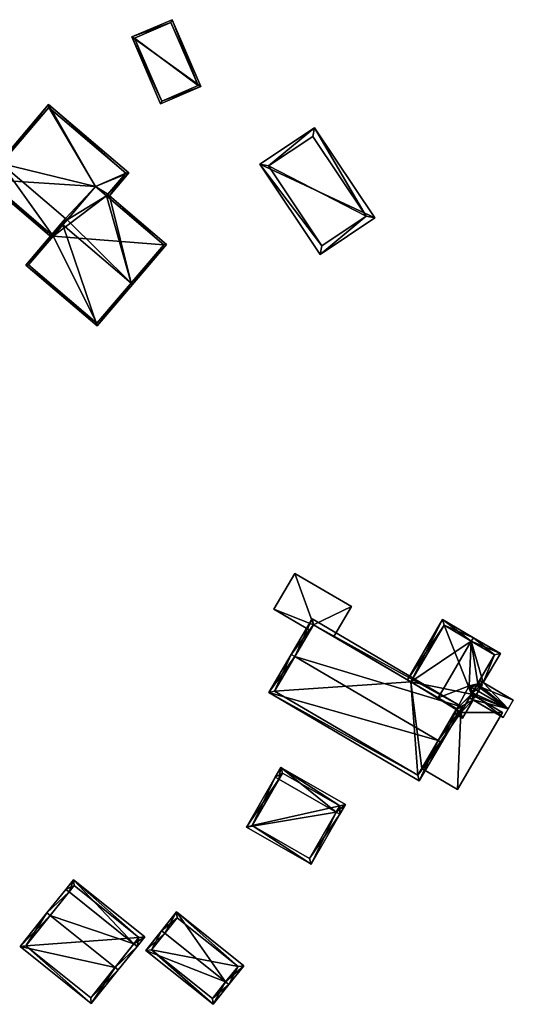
# Model space of a CAD drawing. Header units: inches. Extents: x 2685601 to 2690022, y 1235992 to 1239010.
# Tile 330 of 390: x 2689387 to 2689447, y 1238155 to 1238274. Entities that reach past the tile are written whole.
import ezdxf

# ---------------------------------------------------------------- set-up
doc = ezdxf.new("R2010")
doc.units = ezdxf.units.IN
doc.header["$MEASUREMENT"] = 0
doc.layers.add('Gebaeude Einzelhaus', color=10, linetype='Continuous')
doc.layers.add('Offenes Gebaeude', color=10, linetype='Continuous')

msp = doc.modelspace()

# ---------------------------------------------------------------- meshes
at = {"layer": 'Gebaeude Einzelhaus'}
mesh = msp.add_polyface(dxfattribs=at)
corners = [(2689400.568, 1238272.029, 534.176), (2689408.871, 1238266.066, 534.176), (2689405.411, 1238274.112, 534.176), (2689404.028, 1238263.983, 534.176), (2689405.28, 1238273.784, 534.176), (2689408.543, 1238266.197, 534.176), (2689404.159, 1238264.312, 534.176), (2689400.897, 1238271.898, 534.176), (2689405.28, 1238273.784, 527.762), (2689408.543, 1238266.197, 527.762), (2689400.897, 1238271.898, 527.762), (2689404.159, 1238264.312, 527.762)]
mesh.append_faces([[corners[k] for k in face] for face in [(1, 6, 5), (3, 6, 1), (7, 6, 0), (4, 7, 0), (0, 6, 3), (5, 4, 2), (1, 5, 2), (2, 4, 0), (3, 1, 0), (0, 1, 2)]], dxfattribs={"color": 13})
mesh.append_faces([[corners[k] for k in face] for face in [(9, 11, 10), (9, 10, 8), (5, 11, 9), (6, 11, 5), (10, 11, 7), (7, 11, 6), (8, 10, 4), (4, 10, 7), (9, 8, 5), (5, 8, 4)]], dxfattribs={"color": 41})
mesh = msp.add_polyface(dxfattribs=at)
corners = [(2689382.768, 1238254.809, 536.336), (2689390.914, 1238247.852, 536.336), (2689391.076, 1238248.042, 536.484), (2689392.562, 1238250.166, 538.015), (2689392.752, 1238250.004, 538.015), (2689384.796, 1238256.798, 538.015), (2689384.606, 1238256.96, 538.015), (2689390.535, 1238263.903, 533.678), (2689396.181, 1238254.019, 535.507), (2689400.208, 1238255.641, 533.678), (2689397.68, 1238253.068, 535.388), (2689397.518, 1238252.877, 535.507), (2689397.871, 1238252.905, 535.388), (2689383.12, 1238254.836, 536.484), (2689399.855, 1238255.614, 533.797), (2689390.563, 1238263.55, 533.797), (2689397.518, 1238252.877, 525.268), (2689399.855, 1238255.614, 525.268), (2689390.563, 1238263.55, 525.268), (2689383.12, 1238254.836, 525.268), (2689391.076, 1238248.042, 525.268), (2689396.181, 1238254.019, 525.268)]
mesh.append_faces([[corners[k] for k in face] for face in [(7, 15, 6), (6, 15, 5), (7, 14, 15), (14, 12, 10), (7, 9, 14), (14, 9, 12), (0, 13, 1), (1, 13, 2), (0, 6, 13), (13, 6, 5), (9, 10, 12), (9, 8, 10), (10, 8, 11), (8, 3, 4), (8, 5, 3), (9, 7, 8), (8, 7, 5), (5, 7, 6), (0, 5, 6), (0, 2, 5), (5, 2, 3), (3, 2, 4), (0, 1, 2)]], dxfattribs={"color": 13})
mesh.append_faces([[corners[k] for k in face] for face in [(16, 21, 17), (17, 21, 18), (18, 21, 19), (19, 21, 20), (19, 20, 13), (13, 20, 2), (5, 15, 13), (13, 15, 19), (19, 15, 18), (15, 14, 18), (18, 14, 17), (16, 10, 11), (17, 14, 16), (16, 14, 10)]], dxfattribs={"color": 41})
mesh = msp.add_polyface(dxfattribs=at)
corners = [(2689416.007, 1238256.689, 536.437), (2689429.853, 1238250.225, 536.437), (2689422.595, 1238261.09, 536.437), (2689423.265, 1238245.824, 536.437), (2689417.048, 1238256.482, 536.437), (2689428.813, 1238250.432, 536.437), (2689422.388, 1238260.05, 536.437), (2689423.472, 1238246.865, 536.437), (2689422.388, 1238260.05, 529.841), (2689428.813, 1238250.432, 529.841), (2689417.048, 1238256.482, 529.841), (2689423.472, 1238246.865, 529.841)]
mesh.append_faces([[corners[k] for k in face] for face in [(3, 7, 5), (3, 5, 1), (4, 7, 0), (0, 7, 3), (6, 4, 2), (5, 6, 2), (1, 5, 2), (2, 4, 0), (3, 1, 0), (0, 1, 2)]], dxfattribs={"color": 13})
mesh.append_faces([[corners[k] for k in face] for face in [(9, 11, 10), (9, 10, 8), (5, 11, 9), (7, 11, 5), (10, 11, 4), (4, 11, 7), (8, 10, 6), (6, 10, 4), (9, 8, 5), (5, 8, 6)]], dxfattribs={"color": 41})
mesh = msp.add_polyface(dxfattribs=at)
corners = [(2689392.562, 1238250.166, 538.015), (2689392.049, 1238249.566, 538.39), (2689392.239, 1238249.404, 538.39), (2689392.752, 1238250.004, 538.015), (2689400.464, 1238242.379, 538.39), (2689404.758, 1238247.023, 535.388), (2689400.654, 1238242.216, 538.39), (2689397.871, 1238252.905, 535.388), (2689397.518, 1238252.877, 535.507), (2689397.68, 1238253.068, 535.388), (2689396.181, 1238254.019, 535.507), (2689387.765, 1238244.55, 535.388), (2689396.369, 1238237.201, 535.388), (2689404.405, 1238246.995, 535.507), (2689396.341, 1238237.554, 535.502), (2689388.118, 1238244.578, 535.502), (2689396.341, 1238237.554, 525.268), (2689404.405, 1238246.995, 525.268), (2689397.518, 1238252.877, 525.268), (2689391.076, 1238248.042, 536.484), (2689391.076, 1238248.042, 525.268), (2689388.118, 1238244.578, 525.268), (2689396.181, 1238254.019, 525.268)]
mesh.append_faces([[corners[k] for k in face] for face in [(11, 14, 12), (12, 14, 6), (1, 15, 11), (11, 15, 14), (1, 2, 15), (4, 6, 14), (0, 2, 1), (0, 3, 2), (7, 8, 9), (5, 13, 7), (7, 13, 8), (5, 6, 13), (13, 6, 4), (2, 12, 4), (4, 12, 6), (1, 11, 2), (2, 11, 12), (3, 8, 10), (8, 7, 9), (3, 4, 8), (8, 4, 7), (7, 4, 5), (5, 4, 6), (0, 2, 3), (3, 2, 4), (0, 1, 2)]], dxfattribs={"color": 13})
mesh.append_faces([[corners[k] for k in face] for face in [(17, 20, 18), (18, 20, 22), (17, 16, 20), (20, 16, 21), (14, 15, 16), (16, 15, 21), (19, 2, 3), (21, 15, 20), (20, 15, 19), (19, 15, 2), (8, 13, 18), (18, 13, 17), (13, 4, 17), (17, 4, 16), (16, 4, 14)]], dxfattribs={"color": 41})
mesh = msp.add_polyface(dxfattribs=at)
corners = [(2689437.47, 1238187.235, 538.446), (2689437.901, 1238186.983, 538.447), (2689440.411, 1238191.263, 534.339), (2689420.21, 1238197.358, 538.447), (2689422.29, 1238201.893, 534.339), (2689419.779, 1238197.611, 538.447), (2689417.086, 1238193.02, 534.339), (2689435.208, 1238182.39, 534.339), (2689422.469, 1238201.209, 534.752), (2689417.77, 1238193.199, 534.725), (2689435.029, 1238183.074, 534.724), (2689439.728, 1238191.084, 534.753), (2689435.501, 1238183.878, 531.706), (2689439.663, 1238190.974, 532.827), (2689435.029, 1238183.074, 525.919), (2689435.501, 1238183.878, 525.919), (2689439.663, 1238190.974, 531.706), (2689439.728, 1238191.084, 532.827), (2689422.469, 1238201.209, 525.919), (2689422.469, 1238201.209, 531.873), (2689424.917, 1238199.773, 531.873), (2689434.205, 1238194.324, 532.8), (2689424.917, 1238199.773, 531.973), (2689434.205, 1238194.324, 525.919), (2689422.469, 1238201.209, 531.973), (2689437.489, 1238192.398, 533.918), (2689422.06, 1238200.511, 532.027), (2689417.77, 1238193.199, 525.919), (2689422.06, 1238200.511, 532.127), (2689439.663, 1238190.974, 525.919), (2689439.728, 1238191.084, 525.919)]
mesh.append_faces([[corners[k] for k in face] for face in [(11, 8, 2), (1, 10, 0), (0, 11, 1), (1, 11, 2), (7, 10, 1), (9, 10, 6), (6, 10, 7), (3, 9, 5), (8, 3, 5), (5, 9, 6), (2, 8, 4), (4, 8, 5), (0, 7, 1), (5, 6, 3), (3, 6, 0), (0, 6, 7), (3, 4, 5), (0, 2, 3), (3, 2, 4), (0, 1, 2)]], dxfattribs={"color": 13})
mesh.append_faces([[corners[k] for k in face] for face in [(15, 23, 29), (29, 23, 30), (23, 27, 18), (15, 14, 23), (23, 14, 27), (10, 27, 14), (10, 9, 27), (18, 26, 19), (28, 8, 24), (28, 3, 8), (26, 9, 28), (28, 9, 3), (18, 27, 26), (26, 27, 9), (25, 11, 17), (21, 8, 25), (25, 8, 11), (21, 22, 8), (8, 22, 24), (18, 20, 23), (23, 20, 21), (21, 20, 22), (18, 19, 20), (11, 13, 17), (13, 12, 16), (12, 14, 15), (12, 10, 14), (11, 0, 13), (13, 0, 12), (12, 0, 10)]], dxfattribs={"color": 41})
mesh = msp.add_polyface(dxfattribs=at)
corners = [(2689444.98, 1238197.738, 532.338), (2689441.736, 1238199.64, 533.918), (2689441.483, 1238199.209, 533.918), (2689441.231, 1238193.82, 532.864), (2689437.489, 1238192.398, 533.918), (2689442.25, 1238194.071, 532.548), (2689442.928, 1238194.238, 532.338), (2689439.728, 1238191.084, 532.827), (2689440.415, 1238189.954, 532.338), (2689439.663, 1238190.974, 532.827), (2689441.696, 1238192.137, 532.338), (2689441.51, 1238192.81, 532.548), (2689439.411, 1238190.543, 532.827), (2689441.627, 1238193.009, 532.548), (2689442.81, 1238194.038, 532.338), (2689442.133, 1238193.872, 532.548), (2689441.812, 1238192.337, 532.338), (2689441.436, 1238193.7, 532.764), (2689434.205, 1238194.324, 532.8), (2689438.023, 1238201.819, 532.653), (2689433.775, 1238194.576, 532.653), (2689444.296, 1238197.559, 532.548), (2689440.236, 1238190.638, 532.548), (2689438.201, 1238201.135, 532.8), (2689444.296, 1238197.559, 525.919), (2689438.201, 1238201.135, 525.919), (2689434.205, 1238194.324, 525.919), (2689439.663, 1238190.974, 531.706), (2689440.236, 1238190.638, 531.706), (2689442.496, 1238194.491, 532.338), (2689442.496, 1238194.491, 532.238), (2689441.518, 1238192.824, 531.706), (2689441.518, 1238192.824, 525.919), (2689441.264, 1238192.391, 532.238), (2689441.264, 1238192.391, 532.338), (2689439.728, 1238191.084, 525.919), (2689440.236, 1238190.638, 525.919), (2689439.663, 1238190.974, 525.919)]
mesh.append_faces([[corners[k] for k in face] for face in [(1, 23, 19), (19, 23, 20), (20, 23, 18), (1, 2, 23), (15, 14, 13), (13, 14, 16), (8, 22, 10), (10, 22, 11), (8, 12, 22), (22, 12, 9), (0, 21, 1), (1, 21, 2), (0, 6, 21), (21, 6, 5), (2, 18, 4), (1, 19, 2), (2, 19, 18), (18, 19, 20), (13, 15, 17), (16, 14, 13), (13, 14, 15), (8, 9, 12), (3, 7, 11), (11, 7, 10), (10, 7, 8), (8, 7, 9), (3, 4, 7), (0, 2, 6), (6, 2, 5), (5, 2, 3), (3, 2, 4), (0, 1, 2)]], dxfattribs={"color": 13})
mesh.append_faces([[corners[k] for k in face] for face in [(35, 36, 37), (25, 32, 26), (26, 32, 35), (35, 32, 36), (25, 24, 32), (22, 34, 11), (31, 33, 28), (28, 33, 22), (22, 33, 34), (31, 13, 33), (31, 15, 13), (24, 30, 32), (32, 30, 31), (31, 30, 15), (24, 21, 30), (30, 21, 29), (29, 21, 5), (22, 27, 28), (22, 9, 27), (18, 23, 26), (26, 23, 25), (2, 25, 23), (2, 24, 25), (2, 21, 24)]], dxfattribs={"color": 41})
mesh = msp.add_polyface(dxfattribs=at)
corners = [(2689440.236, 1238190.638, 531.706), (2689445.244, 1238190.639, 531.706), (2689441.518, 1238192.824, 531.706), (2689439.799, 1238181.356, 531.706), (2689435.501, 1238183.878, 531.706), (2689439.663, 1238190.974, 531.706), (2689445.244, 1238190.639, 525.919), (2689441.518, 1238192.824, 525.919), (2689435.501, 1238183.878, 525.919), (2689439.799, 1238181.356, 525.919), (2689440.236, 1238190.638, 525.919), (2689439.663, 1238190.974, 525.919)]
mesh.append_faces([[corners[k] for k in face] for face in [(3, 0, 4), (4, 0, 5), (3, 1, 0), (0, 1, 2)]], dxfattribs={"color": 13})
mesh.append_faces([[corners[k] for k in face] for face in [(11, 10, 8), (8, 10, 9), (9, 10, 6), (6, 10, 7), (1, 3, 6), (6, 3, 9), (9, 3, 8), (8, 3, 4), (1, 6, 2), (2, 6, 7)]], dxfattribs={"color": 41})
mesh = msp.add_polyface(dxfattribs=at)
corners = [(2689418.285, 1238182.587, 530.521), (2689417.851, 1238182.836, 530.521), (2689414.398, 1238176.808, 529.256), (2689425.196, 1238178.628, 530.521), (2689422.175, 1238172.35, 529.256), (2689425.63, 1238178.379, 530.521), (2689426.304, 1238179.555, 529.256), (2689418.526, 1238184.013, 529.256), (2689421.99, 1238173.033, 529.347), (2689415.08, 1238176.993, 529.347), (2689425.621, 1238179.37, 529.723), (2689418.711, 1238183.33, 529.723), (2689425.621, 1238179.37, 523.888), (2689421.99, 1238173.033, 523.888), (2689418.711, 1238183.33, 523.888), (2689415.08, 1238176.993, 523.888)]
mesh.append_faces([[corners[k] for k in face] for face in [(0, 9, 1), (11, 0, 1), (1, 9, 2), (10, 11, 7), (7, 11, 1), (6, 10, 7), (5, 8, 3), (3, 10, 5), (5, 10, 6), (9, 8, 4), (2, 9, 4), (4, 8, 5), (3, 7, 0), (0, 7, 1), (5, 6, 3), (3, 6, 7), (3, 4, 5), (0, 2, 3), (3, 2, 4), (0, 1, 2)]], dxfattribs={"color": 13})
mesh.append_faces([[corners[k] for k in face] for face in [(12, 15, 14), (12, 13, 15), (8, 9, 13), (13, 9, 15), (9, 14, 15), (0, 11, 9), (9, 11, 14), (11, 10, 14), (14, 10, 12), (10, 8, 12), (12, 8, 13), (10, 3, 8)]], dxfattribs={"color": 41})
mesh = msp.add_polyface(dxfattribs=at)
corners = [(2689390.719, 1238166.162, 535.938), (2689390.329, 1238166.474, 535.938), (2689387.083, 1238162.418, 532.463), (2689398.533, 1238159.909, 535.937), (2689395.676, 1238155.54, 532.463), (2689398.923, 1238159.596, 535.938), (2689392.992, 1238169.003, 533.094), (2689392.603, 1238169.315, 533.094), (2689400.806, 1238162.75, 533.094), (2689401.196, 1238162.438, 533.094), (2689402.121, 1238163.594, 532.463), (2689393.528, 1238170.471, 532.463), (2689387.785, 1238162.495, 532.797), (2689395.599, 1238156.243, 532.798), (2689401.419, 1238163.516, 532.676), (2689393.605, 1238169.769, 532.676), (2689395.599, 1238156.243, 522.304), (2689401.419, 1238163.516, 522.304), (2689393.605, 1238169.769, 522.304), (2689387.785, 1238162.495, 522.304)]
mesh.append_faces([[corners[k] for k in face] for face in [(0, 12, 1), (6, 0, 1), (15, 6, 7), (7, 6, 1), (14, 15, 11), (11, 15, 7), (10, 14, 11), (8, 14, 9), (3, 8, 9), (9, 14, 10), (5, 13, 3), (5, 3, 9), (12, 13, 4), (4, 13, 5), (1, 12, 2), (2, 12, 4), (8, 11, 6), (6, 11, 7), (9, 10, 8), (8, 10, 11), (8, 3, 9), (9, 3, 5), (6, 0, 8), (8, 0, 3), (7, 1, 6), (6, 1, 0), (3, 4, 5), (0, 2, 3), (3, 2, 4), (0, 1, 2)]], dxfattribs={"color": 13})
mesh.append_faces([[corners[k] for k in face] for face in [(17, 19, 18), (17, 16, 19), (13, 12, 16), (16, 12, 19), (6, 12, 0), (6, 19, 12), (6, 18, 19), (6, 15, 18), (15, 14, 18), (18, 14, 17), (8, 17, 14), (8, 16, 17), (8, 13, 16), (8, 3, 13)]], dxfattribs={"color": 41})
mesh = msp.add_polyface(dxfattribs=at)
corners = [(2689411.864, 1238158.16, 531.041), (2689410.345, 1238155.461, 528.986), (2689412.254, 1238157.848, 531.041), (2689402.244, 1238161.944, 528.986), (2689404.544, 1238164.018, 531.041), (2689404.154, 1238164.33, 531.041), (2689414.063, 1238160.108, 528.986), (2689405.963, 1238166.59, 528.986), (2689410.268, 1238156.164, 529.323), (2689402.946, 1238162.021, 529.321), (2689413.36, 1238160.03, 529.341), (2689406.04, 1238165.888, 529.341), (2689413.36, 1238160.03, 523.097), (2689406.04, 1238165.888, 523.097), (2689402.946, 1238162.021, 523.097), (2689410.268, 1238156.164, 523.097)]
mesh.append_faces([[corners[k] for k in face] for face in [(4, 9, 5), (11, 4, 5), (5, 9, 3), (10, 11, 7), (7, 11, 5), (6, 10, 7), (8, 0, 2), (2, 0, 10), (2, 10, 6), (9, 8, 1), (3, 9, 1), (1, 8, 2), (0, 7, 4), (4, 7, 5), (2, 6, 0), (0, 6, 7), (3, 4, 5), (3, 0, 4), (3, 1, 0), (0, 1, 2)]], dxfattribs={"color": 13})
mesh.append_faces([[corners[k] for k in face] for face in [(12, 15, 14), (12, 14, 13), (8, 15, 12), (8, 12, 0), (0, 12, 10), (14, 15, 9), (9, 15, 8), (13, 14, 9), (4, 13, 9), (11, 13, 4), (12, 13, 11), (10, 12, 11)]], dxfattribs={"color": 41})
at = {"layer": 'Offenes Gebaeude'}
mesh = msp.add_polyface(dxfattribs=at)
corners = [(2689422.469, 1238201.209, 531.973), (2689417.678, 1238203.081, 532.127), (2689422.06, 1238200.511, 532.127), (2689420.206, 1238207.393, 531.178), (2689427.036, 1238203.386, 531.178), (2689424.917, 1238199.773, 531.973), (2689424.917, 1238199.773, 531.873), (2689427.036, 1238203.386, 531.078), (2689420.206, 1238207.393, 531.078), (2689417.678, 1238203.081, 532.027), (2689422.06, 1238200.511, 532.027), (2689422.469, 1238201.209, 531.873)]
mesh.append_faces([[corners[k] for k in face] for face in [(3, 0, 4), (4, 0, 5), (3, 1, 0), (0, 1, 2)]], dxfattribs={"color": 13})
mesh.append_faces([[corners[k] for k in face] for face in [(9, 11, 10), (11, 7, 6), (9, 8, 11), (11, 8, 7), (9, 10, 1), (1, 10, 2), (1, 3, 9), (9, 3, 8), (3, 4, 8), (8, 4, 7), (7, 4, 6), (6, 4, 5)]], dxfattribs={"color": 41})
mesh = msp.add_polyface(dxfattribs=at)
corners = [(2689445.928, 1238191.066, 532.864), (2689441.231, 1238193.82, 532.864), (2689441.51, 1238192.81, 532.548), (2689441.696, 1238192.137, 532.338), (2689441.264, 1238192.391, 532.338), (2689445.311, 1238190.016, 532.338), (2689446.544, 1238192.118, 532.338), (2689442.928, 1238194.238, 532.338), (2689442.25, 1238194.071, 532.548), (2689442.496, 1238194.491, 532.338), (2689445.311, 1238190.016, 532.238), (2689441.264, 1238192.391, 532.238), (2689445.928, 1238191.066, 532.764), (2689446.544, 1238192.118, 532.238), (2689442.496, 1238194.491, 532.238), (2689441.627, 1238193.009, 532.548), (2689441.436, 1238193.7, 532.764), (2689442.133, 1238193.872, 532.548)]
mesh.append_faces([[corners[k] for k in face] for face in [(0, 8, 1), (0, 7, 8), (8, 7, 9), (0, 6, 7), (0, 3, 5), (0, 2, 3), (3, 2, 4), (0, 1, 2)]], dxfattribs={"color": 13})
mesh.append_faces([[corners[k] for k in face] for face in [(13, 17, 14), (13, 12, 17), (17, 12, 16), (12, 15, 16), (12, 10, 15), (15, 10, 11), (13, 7, 6), (13, 14, 7), (7, 14, 9), (0, 12, 6), (6, 12, 13), (0, 5, 12), (12, 5, 10), (10, 3, 11), (11, 3, 4), (10, 5, 3)]], dxfattribs={"color": 41})

doc.saveas('drawing.dxf')
